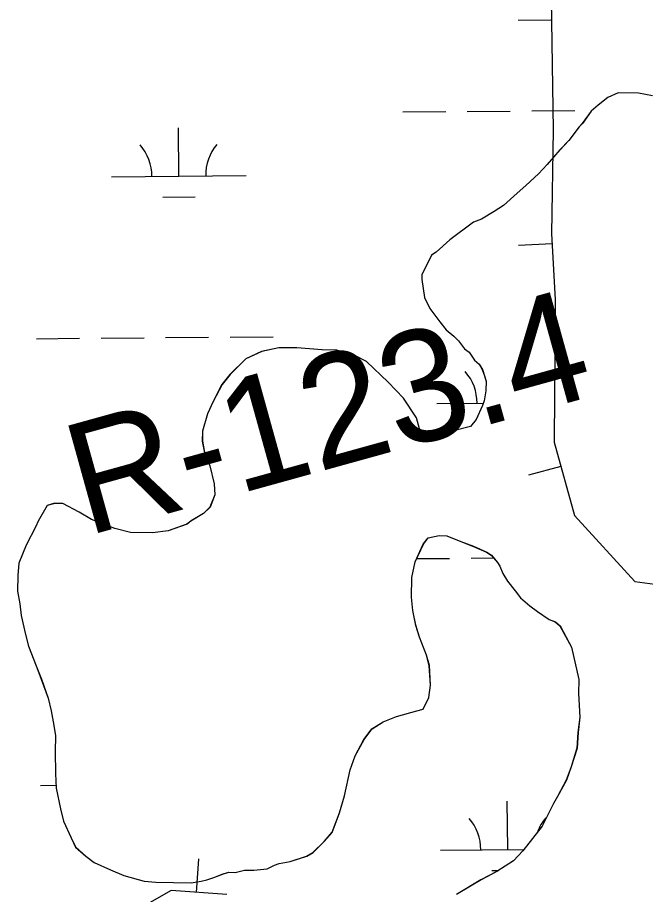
# Model space of a CAD drawing. Extents: x 3567028 to 3605064, y 510945 to 536587.
# Drawn here: x 3575782 to 3576249, y 531241 to 531894 of the extents above; entities that cross this region are included whole.
import ezdxf

# ---------------------------------------------------------------- set-up
doc = ezdxf.new("R2010")
doc.units = 0
for name, color, linetype in [('V-BORW-LINE', 7, 'Continuous'), ('V-RIVR-RANG-IDEN', 7, 'Continuous'), ('V-SITE-VEGE', 7, 'Continuous'), ('V-WETL-SWMP', 7, 'Continuous')]:
    doc.layers.add(name, color=color, linetype=linetype)

msp = doc.modelspace()

# ---------------------------------------------------------------- linework, layer by layer
at = {"layer": 'V-BORW-LINE'}
for p, q in [((3576179.49, 531892.01), (3576154.49, 531891.65)), ((3576179.85, 531725.44), (3576154.89, 531724.11)), ((3576186.45, 531559.56), (3576162.34, 531552.96)), ((3575915.25, 531242.38), (3575917.09, 531267.31))]:
    msp.add_line(p, q, dxfattribs=at)
for points in [[(3576179.27, 531907.44), (3576180.65, 531810.33), (3576179.46, 531732.85), (3576182.06, 531683.88), (3576181.49, 531577.65), (3576196.48, 531522.95), (3576241.34, 531473.86), (3576300.99, 531466.02), (3576379, 531470.12), (3576467.05, 531520.4), (3576524.45, 531531.32), (3576556.93, 531539.31), (3576573.15, 531531.27), (3576546.67, 531459.67), (3576516.99, 531437.33), (3576473.96, 531401.64), (3576461.41, 531369.22), (3576441.73, 531292.71), (3576381.66, 531285.29), (3576343.61, 531276.35), (3576335.34, 531228.43)], [(3575937.9, 531240.71), (3575896.49, 531243.77), (3575836.43, 531209.64)]]:
    msp.add_lwpolyline(points, dxfattribs=at)
at = {"layer": 'V-SITE-VEGE'}
for p, q in [((3576221.33, 531834.41), (3576214.24, 531828.68)), ((3576228.95, 531837.79), (3576221.33, 531834.41)), ((3576244.11, 531837.57), (3576228.95, 531837.79)), ((3576254.57, 531835.66), (3576244.11, 531837.57)), ((3576214.24, 531828.68), (3576208.93, 531824.1)), ((3576208.93, 531824.1), (3576202.38, 531814.87)), ((3576200.01, 531812.57), (3576192.28, 531802.19)), ((3576202.38, 531814.87), (3576200.01, 531812.57)), ((3576192.28, 531802.19), (3576185.76, 531795.29)), ((3576185.76, 531795.29), (3576176.27, 531784.35)), ((3576176.27, 531784.35), (3576169.76, 531777.45)), ((3576169.76, 531777.45), (3576160.3, 531768.85)), ((3576160.3, 531768.85), (3576153.8, 531763.12)), ((3576153.8, 531763.12), (3576143.76, 531753.94)), ((3576143.76, 531753.94), (3576136.69, 531749.38)), ((3576136.69, 531749.38), (3576127.28, 531743.69)), ((3576121.42, 531741.44), (3576103.73, 531728.3)), ((3576127.28, 531743.69), (3576121.42, 531741.44)), ((3576103.73, 531728.3), (3576093.69, 531719.12)), ((3576090.15, 531716.84), (3576082.94, 531702.37)), ((3576093.69, 531719.12), (3576090.15, 531716.84)), ((3576082.94, 531702.37), (3576082.89, 531698.88)), ((3576082.89, 531698.88), (3576085.02, 531685.43)), ((3576085.02, 531685.43), (3576088.98, 531677.21)), ((3576088.98, 531677.21), (3576096.41, 531667.19)), ((3576096.41, 531667.19), (3576100.99, 531661.29)), ((3576100.99, 531661.29), (3576106.75, 531656.55)), ((3576106.75, 531656.55), (3576110.19, 531653)), ((3576110.19, 531653), (3576114.77, 531647.1)), ((3575963.75, 531645.26), (3575952, 531639.6)), ((3575976.61, 531647.98), (3575963.75, 531645.26)), ((3575990.02, 531647.78), (3575976.61, 531647.98)), ((3576008.65, 531646.34), (3575990.02, 531647.78)), ((3576019.73, 531646.18), (3576008.65, 531646.34)), ((3576032.5, 531642.49), (3576019.73, 531646.18)), ((3576041.76, 531637.69), (3576032.5, 531642.49)), ((3576114.77, 531647.1), (3576118.23, 531644.72)), ((3576118.23, 531644.72), (3576122.23, 531638.83)), ((3575952, 531639.6), (3575940.17, 531628.12)), ((3576057.85, 531622.29), (3576041.76, 531637.69)), ((3576122.23, 531638.83), (3576125.68, 531635.86)), ((3576125.68, 531635.86), (3576127.95, 531631.74)), ((3576127.95, 531631.74), (3576129.63, 531627.06)), ((3575940.17, 531628.12), (3575934.23, 531620.63)), ((3576129.63, 531627.06), (3576130.73, 531622.96)), ((3576130.73, 531622.96), (3576130.63, 531615.96)), ((3575934.23, 531620.63), (3575927.63, 531607.9)), ((3576069.34, 531610.46), (3576057.85, 531622.29)), ((3576130.63, 531615.96), (3576129.35, 531608.41)), ((3576079.03, 531595.74), (3576069.34, 531610.46)), ((3575927.63, 531607.9), (3575923.41, 531598.64)), ((3576128.14, 531604.92), (3576123.32, 531594.5)), ((3576129.35, 531608.41), (3576128.14, 531604.92)), ((3575923.41, 531598.64), (3575919.73, 531585.86)), ((3576081.24, 531587.55), (3576079.03, 531595.74)), ((3576123.32, 531594.5), (3576119.16, 531589.32)), ((3575919.73, 531585.86), (3575919.61, 531578.29)), ((3576082.29, 531579.95), (3576081.24, 531587.55)), ((3576119.16, 531589.32), (3576082.29, 531579.95)), ((3575919.61, 531578.29), (3575921.78, 531567.18)), ((3575921.78, 531567.18), (3575925.17, 531560.13)), ((3575925.17, 531560.13), (3575928.47, 531546.67)), ((3575928.47, 531546.67), (3575928.93, 531538.5)), ((3575928.93, 531538.5), (3575925.3, 531529.23)), ((3575809.91, 531532.11), (3575804.05, 531530.45)), ((3575815.74, 531532.03), (3575809.91, 531532.11)), ((3575827.88, 531525.43), (3575815.74, 531532.03)), ((3575804.05, 531530.45), (3575797.47, 531518.89)), ((3575837.13, 531520.05), (3575827.88, 531525.43)), ((3575920.57, 531524.64), (3575911.15, 531518.95)), ((3575925.3, 531529.23), (3575920.57, 531524.64)), ((3575797.47, 531518.89), (3575795.66, 531514.83)), ((3575854.52, 531513.38), (3575837.13, 531520.05)), ((3575911.15, 531518.95), (3575908.2, 531516.66)), ((3575795.66, 531514.83), (3575788.46, 531500.94)), ((3575866.13, 531510.29), (3575854.52, 531513.38)), ((3575894.14, 531511.62), (3575882.45, 531510.05)), ((3575908.2, 531516.66), (3575894.14, 531511.62)), ((3575882.45, 531510.05), (3575866.13, 531510.29)), ((3576084.05, 531501.81), (3576087.61, 531506.42)), ((3576087.61, 531506.42), (3576095.8, 531508.05)), ((3576095.8, 531508.05), (3576101.63, 531507.96)), ((3576101.63, 531507.96), (3576112.06, 531503.72)), ((3575788.46, 531500.94), (3575783.01, 531487.62)), ((3576078.02, 531488.49), (3576084.05, 531501.81)), ((3576112.06, 531503.72), (3576121.33, 531500.09)), ((3576121.33, 531500.09), (3576131.18, 531495.86)), ((3576131.18, 531495.86), (3576134.64, 531493.47)), ((3576134.64, 531493.47), (3576139.23, 531488.16)), ((3575783.01, 531487.62), (3575782.29, 531478.3)), ((3576075.52, 531476.86), (3576078.02, 531488.49)), ((3576139.23, 531488.16), (3576140.93, 531485.22)), ((3576140.93, 531485.22), (3576143.19, 531479.94)), ((3576143.19, 531479.94), (3576146.6, 531474.06)), ((3575782.29, 531478.3), (3575782.12, 531466.64)), ((3576075.3, 531462.29), (3576075.52, 531476.86)), ((3576146.6, 531474.06), (3576152.33, 531466.98)), ((3575782.12, 531466.64), (3575783.73, 531457.29)), ((3576152.33, 531466.98), (3576156.33, 531461.67)), ((3576076.32, 531452.37), (3576075.3, 531462.29)), ((3576156.33, 531461.67), (3576163.23, 531455.74)), ((3575783.73, 531457.29), (3575784.77, 531448.53)), ((3576163.23, 531455.74), (3576169, 531451.57)), ((3575784.77, 531448.53), (3575788.05, 531434.49)), ((3576078.48, 531441.26), (3576076.32, 531452.37)), ((3576169, 531451.57), (3576177.66, 531445.62)), ((3576081.27, 531432.47), (3576078.48, 531441.26)), ((3576177.66, 531445.62), (3576182.3, 531443.8)), ((3576182.3, 531443.8), (3576185.75, 531440.83)), ((3576185.75, 531440.83), (3576194.26, 531424.96)), ((3575788.05, 531434.49), (3575790.25, 531425.71)), ((3576086.31, 531418.99), (3576081.27, 531432.47)), ((3575790.25, 531425.71), (3575795.87, 531411.06)), ((3576194.26, 531424.96), (3576199.73, 531400.98)), ((3576088.53, 531411.38), (3576086.31, 531418.99)), ((3575795.87, 531411.06), (3575799.8, 531401.09)), ((3576089.48, 531396.79), (3576088.53, 531411.38)), ((3575799.8, 531401.09), (3575804.84, 531387.02)), ((3576199.73, 531400.98), (3576199.58, 531390.49)), ((3576088.18, 531387.48), (3576089.48, 531396.79)), ((3576083.97, 531378.8), (3576088.18, 531387.48)), ((3576199.58, 531390.49), (3576200.48, 531372.99)), ((3575804.84, 531387.02), (3575807.03, 531377.66)), ((3575807.03, 531377.66), (3575809.2, 531366.55)), ((3576064.07, 531373.26), (3576079.29, 531377.7)), ((3576079.29, 531377.7), (3576083.97, 531378.8)), ((3576045.86, 531364.2), (3576054.1, 531369.33)), ((3576054.1, 531369.33), (3576064.07, 531373.26)), ((3576200.48, 531372.99), (3576199.14, 531361.35)), ((3575809.2, 531366.55), (3575810.25, 531358.96)), ((3576039.91, 531356.13), (3576045.86, 531364.2)), ((3576199.14, 531361.35), (3576198.39, 531349.7)), ((3575810.25, 531358.96), (3575810.08, 531347.3)), ((3576033.32, 531343.99), (3576039.91, 531356.13)), ((3576198.39, 531349.7), (3576194.1, 531335.77)), ((3575810.08, 531347.3), (3575810.42, 531330.97)), ((3576029.66, 531333.55), (3576033.32, 531343.99)), ((3576194.1, 531335.77), (3576190.46, 531325.91)), ((3575810.42, 531330.97), (3575810.84, 531319.89)), ((3576025.3, 531314.37), (3576029.66, 531333.55)), ((3576190.46, 531325.91), (3576183.86, 531313.77)), ((3575810.84, 531319.89), (3575814.11, 531304.68)), ((3576021.61, 531301.6), (3576025.3, 531314.37)), ((3576183.86, 531313.77), (3576180.87, 531308.57)), ((3575814.11, 531304.68), (3575816.3, 531295.32)), ((3576180.87, 531308.57), (3576172.46, 531291.78)), ((3576016.15, 531287.11), (3576021.61, 531301.6)), ((3575816.3, 531295.32), (3575821.95, 531282.99)), ((3576172.46, 531291.78), (3576158.19, 531273.34)), ((3575821.95, 531282.99), (3575825.34, 531275.95)), ((3576010.21, 531280.2), (3576016.15, 531287.11)), ((3576001.94, 531272.16), (3576010.21, 531280.2)), ((3575825.34, 531275.95), (3575832.83, 531269.42)), ((3575997.23, 531269.32), (3576001.94, 531272.16)), ((3576158.19, 531273.34), (3576151.09, 531265.86)), ((3575832.83, 531269.42), (3575839.17, 531264.67)), ((3575839.17, 531264.67), (3575851.33, 531259.24)), ((3575973.23, 531262.68), (3575976.74, 531263.79)), ((3575976.74, 531263.79), (3575984.93, 531265.42)), ((3575984.93, 531265.42), (3575997.23, 531269.32)), ((3576151.09, 531265.86), (3576138.73, 531257.89)), ((3575851.33, 531259.24), (3575861.18, 531255.01)), ((3575935.23, 531256.24), (3575939.33, 531257.35)), ((3575939.33, 531257.35), (3575944, 531257.28)), ((3575944, 531257.28), (3575951.02, 531258.92)), ((3575951.02, 531258.92), (3575958.01, 531258.82)), ((3575958.01, 531258.82), (3575967.94, 531259.84)), ((3575967.94, 531259.84), (3575973.23, 531262.68)), ((3576138.73, 531257.89), (3576126.97, 531251.65)), ((3575861.18, 531255.01), (3575876.27, 531250.7)), ((3575876.27, 531250.7), (3575885.01, 531249.99)), ((3575911.23, 531249.6), (3575918.83, 531250.66)), ((3575918.83, 531250.66), (3575922.93, 531251.76)), ((3575922.93, 531251.76), (3575928.2, 531253.43)), ((3575928.2, 531253.43), (3575935.23, 531256.24)), ((3576126.97, 531251.65), (3576108.74, 531240.84)), ((3575885.01, 531249.99), (3575911.23, 531249.6))]:
    msp.add_line(p, q, dxfattribs=at)
at = {"layer": 'V-WETL-SWMP'}
for p, q in [((3576221.28, 531834.4), (3576214.19, 531828.67)), ((3576228.9, 531837.78), (3576221.28, 531834.4)), ((3576244.06, 531837.56), (3576228.9, 531837.78)), ((3576254.52, 531835.65), (3576244.06, 531837.56)), ((3576214.19, 531828.67), (3576208.88, 531824.09)), ((3576068.75, 531823.53), (3576100.75, 531823.8)), ((3576116.75, 531823.93), (3576148.75, 531824.2)), ((3576164.75, 531824.34), (3576196.75, 531824.61)), ((3576208.88, 531824.09), (3576202.33, 531814.86)), ((3576199.96, 531812.56), (3576192.23, 531802.18)), ((3576202.33, 531814.86), (3576199.96, 531812.56)), ((3575902.09, 531775.69), (3575901.78, 531811.69)), ((3576192.23, 531802.18), (3576185.72, 531795.28)), ((3576185.72, 531795.28), (3576176.23, 531784.35)), ((3576176.23, 531784.35), (3576169.71, 531777.45)), ((3575852.09, 531775.27), (3575952.08, 531776.11)), ((3576169.71, 531777.45), (3576160.26, 531768.84)), ((3576160.26, 531768.84), (3576153.76, 531763.11)), ((3575890.22, 531760.16), (3575914.22, 531760.36)), ((3576153.76, 531763.11), (3576143.71, 531753.93)), ((3576143.71, 531753.93), (3576136.65, 531749.37)), ((3576136.65, 531749.37), (3576127.23, 531743.68)), ((3576121.37, 531741.44), (3576103.69, 531728.29)), ((3576127.23, 531743.68), (3576121.37, 531741.44)), ((3576103.69, 531728.29), (3576093.64, 531719.11)), ((3576090.11, 531716.83), (3576082.9, 531702.36)), ((3576093.64, 531719.11), (3576090.11, 531716.83)), ((3576082.9, 531702.36), (3576082.85, 531698.87)), ((3576082.85, 531698.87), (3576084.98, 531685.43)), ((3576084.98, 531685.43), (3576088.94, 531677.21)), ((3576088.94, 531677.21), (3576096.37, 531667.18)), ((3576096.37, 531667.18), (3576100.94, 531661.29)), ((3575844.26, 531655.13), (3575876.26, 531655.4)), ((3575892.26, 531655.53), (3575924.26, 531655.8)), ((3575940.25, 531655.94), (3575972.25, 531656.21)), ((3576100.94, 531661.29), (3576106.7, 531656.54)), ((3576106.7, 531656.54), (3576110.15, 531652.99)), ((3575796.26, 531654.72), (3575828.26, 531654.99)), ((3576110.15, 531652.99), (3576114.72, 531647.09)), ((3575963.71, 531645.25), (3575951.96, 531639.6)), ((3575976.57, 531647.98), (3575963.71, 531645.25)), ((3575989.98, 531647.78), (3575976.57, 531647.98)), ((3576008.61, 531646.33), (3575989.98, 531647.78)), ((3576019.69, 531646.17), (3576008.61, 531646.33)), ((3576032.46, 531642.48), (3576019.69, 531646.17)), ((3576041.71, 531637.68), (3576032.46, 531642.48)), ((3576114.72, 531647.09), (3576118.19, 531644.71)), ((3576118.19, 531644.71), (3576122.18, 531638.82)), ((3575951.96, 531639.6), (3575940.13, 531628.11)), ((3576057.81, 531622.28), (3576041.71, 531637.68)), ((3576122.18, 531638.82), (3576125.63, 531635.85)), ((3576125.63, 531635.85), (3576127.91, 531631.74)), ((3576127.91, 531631.74), (3576129.59, 531627.05)), ((3575940.13, 531628.11), (3575934.19, 531620.62)), ((3576129.59, 531627.05), (3576130.69, 531622.95)), ((3576130.69, 531622.95), (3576130.59, 531615.96)), ((3575934.19, 531620.62), (3575927.59, 531607.89)), ((3576069.29, 531610.45), (3576057.81, 531622.28)), ((3576130.59, 531615.96), (3576129.31, 531608.4)), ((3576078.98, 531595.73), (3576069.29, 531610.45)), ((3575927.59, 531607.89), (3575923.37, 531598.63)), ((3576093.99, 531606.49), (3576128.74, 531606.78)), ((3576128.09, 531604.92), (3576123.27, 531594.49)), ((3576129.31, 531608.4), (3576128.09, 531604.92)), ((3575923.37, 531598.63), (3575919.68, 531585.86)), ((3576081.19, 531587.54), (3576078.98, 531595.73)), ((3576123.27, 531594.49), (3576119.11, 531589.31)), ((3575919.68, 531585.86), (3575919.57, 531578.28)), ((3576082.25, 531579.95), (3576081.19, 531587.54)), ((3576119.11, 531589.31), (3576082.25, 531579.95)), ((3575919.57, 531578.28), (3575921.74, 531567.17)), ((3575921.74, 531567.17), (3575925.13, 531560.13)), ((3575925.13, 531560.13), (3575928.43, 531546.67)), ((3575928.43, 531546.67), (3575928.89, 531538.5)), ((3575928.89, 531538.5), (3575925.26, 531529.23)), ((3575809.87, 531532.1), (3575804.01, 531530.44)), ((3575815.7, 531532.02), (3575809.87, 531532.1)), ((3575827.84, 531525.42), (3575815.7, 531532.02)), ((3575804.01, 531530.44), (3575797.43, 531518.88)), ((3575837.09, 531520.04), (3575827.84, 531525.42)), ((3575920.52, 531524.63), (3575911.11, 531518.94)), ((3575925.26, 531529.23), (3575920.52, 531524.63)), ((3575797.43, 531518.88), (3575795.62, 531514.83)), ((3575854.48, 531513.37), (3575837.09, 531520.04)), ((3575911.11, 531518.94), (3575908.16, 531516.65)), ((3575795.62, 531514.83), (3575788.42, 531500.94)), ((3575866.09, 531510.28), (3575854.48, 531513.37)), ((3575894.1, 531511.61), (3575882.41, 531510.04)), ((3575908.16, 531516.65), (3575894.1, 531511.61)), ((3575882.41, 531510.04), (3575866.09, 531510.28)), ((3576084, 531501.8), (3576087.57, 531506.41)), ((3576087.57, 531506.41), (3576095.75, 531508.04)), ((3576095.75, 531508.04), (3576101.58, 531507.95)), ((3576101.58, 531507.95), (3576112.01, 531503.71)), ((3575788.42, 531500.94), (3575782.98, 531487.61)), ((3576077.98, 531488.48), (3576084, 531501.8)), ((3576112.01, 531503.71), (3576121.29, 531500.08)), ((3576121.29, 531500.08), (3576131.14, 531495.85)), ((3576131.14, 531495.85), (3576134.6, 531493.47)), ((3576134.6, 531493.47), (3576139.18, 531488.15)), ((3575782.98, 531487.61), (3575782.25, 531478.3)), ((3576075.47, 531476.86), (3576077.98, 531488.48)), ((3576079.08, 531490.93), (3576103.56, 531491.13)), ((3576119.56, 531491.27), (3576136.37, 531491.41)), ((3576139.18, 531488.15), (3576140.89, 531485.21)), ((3576140.89, 531485.21), (3576143.14, 531479.93)), ((3576143.14, 531479.93), (3576146.55, 531474.05)), ((3575782.25, 531478.3), (3575782.08, 531466.64)), ((3576075.25, 531462.29), (3576075.47, 531476.86)), ((3576146.55, 531474.05), (3576152.28, 531466.97)), ((3575782.08, 531466.64), (3575783.69, 531457.29)), ((3576152.28, 531466.97), (3576156.28, 531461.67)), ((3576076.27, 531452.36), (3576075.25, 531462.29)), ((3576156.28, 531461.67), (3576163.19, 531455.73)), ((3575783.69, 531457.29), (3575784.73, 531448.53)), ((3576163.19, 531455.73), (3576168.96, 531451.57)), ((3575784.73, 531448.53), (3575788.02, 531434.49)), ((3576078.44, 531441.25), (3576076.27, 531452.36)), ((3576168.96, 531451.57), (3576177.61, 531445.61)), ((3576081.23, 531432.46), (3576078.44, 531441.25)), ((3576177.61, 531445.61), (3576182.25, 531443.79)), ((3576182.25, 531443.79), (3576185.7, 531440.82)), ((3576185.7, 531440.82), (3576194.21, 531424.96)), ((3575788.02, 531434.49), (3575790.22, 531425.71)), ((3576086.27, 531418.98), (3576081.23, 531432.46)), ((3575790.22, 531425.71), (3575795.83, 531411.05)), ((3576194.21, 531424.96), (3576199.68, 531400.97)), ((3576088.49, 531411.37), (3576086.27, 531418.98)), ((3575795.83, 531411.05), (3575799.76, 531401.08)), ((3576089.44, 531396.78), (3576088.49, 531411.37)), ((3575799.76, 531401.08), (3575804.8, 531387.02)), ((3576199.68, 531400.97), (3576199.53, 531390.48)), ((3576088.14, 531387.47), (3576089.44, 531396.78)), ((3576083.93, 531378.79), (3576088.14, 531387.47)), ((3576199.53, 531390.48), (3576200.44, 531372.98)), ((3575804.8, 531387.02), (3575806.99, 531377.65)), ((3575806.99, 531377.65), (3575809.16, 531366.55)), ((3576064.02, 531373.26), (3576079.25, 531377.69)), ((3576079.25, 531377.69), (3576083.93, 531378.79)), ((3576045.82, 531364.2), (3576054.05, 531369.32)), ((3576054.05, 531369.32), (3576064.02, 531373.26)), ((3576200.44, 531372.98), (3576199.1, 531361.34)), ((3575809.16, 531366.55), (3575810.21, 531358.95)), ((3576039.87, 531356.12), (3576045.82, 531364.2)), ((3576199.1, 531361.34), (3576198.34, 531349.69)), ((3575810.21, 531358.95), (3575810.04, 531347.29)), ((3576033.27, 531343.98), (3576039.87, 531356.12)), ((3576198.34, 531349.69), (3576194.05, 531335.76)), ((3575810.04, 531347.29), (3575810.38, 531330.97)), ((3576029.62, 531333.54), (3576033.27, 531343.98)), ((3576194.05, 531335.76), (3576190.41, 531325.9)), ((3575810.38, 531330.97), (3575810.8, 531319.88)), ((3576025.25, 531314.37), (3576029.62, 531333.54)), ((3575799.07, 531322.06), (3575810.71, 531322.16)), ((3576190.41, 531325.9), (3576183.82, 531313.76)), ((3575810.8, 531319.88), (3575814.07, 531304.68)), ((3576021.57, 531301.59), (3576025.25, 531314.37)), ((3576146.8, 531274.25), (3576146.49, 531310.25)), ((3576183.82, 531313.76), (3576180.82, 531308.56)), ((3575814.07, 531304.68), (3575816.27, 531295.32)), ((3576180.82, 531308.56), (3576172.41, 531291.78)), ((3576016.11, 531287.1), (3576021.57, 531301.59)), ((3575816.27, 531295.32), (3575821.91, 531282.99)), ((3576172.41, 531291.78), (3576158.15, 531273.33)), ((3575821.91, 531282.99), (3575825.31, 531275.94)), ((3576010.17, 531280.19), (3576016.11, 531287.1)), ((3576001.89, 531272.15), (3576010.17, 531280.19)), ((3575825.31, 531275.94), (3575832.79, 531269.42)), ((3575997.19, 531269.31), (3576001.89, 531272.15)), ((3576096.8, 531273.83), (3576158.94, 531274.35)), ((3576158.15, 531273.33), (3576151.04, 531265.86)), ((3575832.79, 531269.42), (3575839.13, 531264.66)), ((3575839.13, 531264.66), (3575851.29, 531259.23)), ((3575973.19, 531262.67), (3575976.7, 531263.78)), ((3575976.7, 531263.78), (3575984.89, 531265.41)), ((3575984.89, 531265.41), (3575997.19, 531269.31)), ((3576151.04, 531265.86), (3576138.68, 531257.88)), ((3575851.29, 531259.23), (3575861.14, 531255)), ((3575935.2, 531256.24), (3575939.29, 531257.34)), ((3575939.29, 531257.34), (3575943.96, 531257.27)), ((3575943.96, 531257.27), (3575950.98, 531258.92)), ((3575950.98, 531258.92), (3575957.97, 531258.81)), ((3575957.97, 531258.81), (3575967.9, 531259.83)), ((3575967.9, 531259.83), (3575973.19, 531262.67)), ((3576138.68, 531257.88), (3576126.93, 531251.64)), ((3576134.93, 531258.72), (3576140.04, 531258.76)), ((3575861.14, 531255), (3575876.23, 531250.7)), ((3575876.23, 531250.7), (3575884.97, 531249.99)), ((3575911.2, 531249.6), (3575918.79, 531250.65)), ((3575918.79, 531250.65), (3575922.89, 531251.76)), ((3575922.89, 531251.76), (3575928.16, 531253.43)), ((3575928.16, 531253.43), (3575935.2, 531256.24)), ((3576126.93, 531251.64), (3576108.7, 531240.84)), ((3575884.97, 531249.99), (3575911.2, 531249.6))]:
    msp.add_line(p, q, dxfattribs=at)
for centre, start, end in [((3575846.84, 531775.7), 359.71152, 41.25518), ((3575957.32, 531776.63), 139.71153, 181.25519), ((3576088.74, 531606.92), 359.71152, 41.25518), ((3576091.55, 531274.26), 359.71152, 41.25518), ((3576202.03, 531275.19), 139.71153, 159.98317)]:
    msp.add_arc(centre, 35.25, start, end, dxfattribs=at)

# ---------------------------------------------------------------- texts
at = {"layer": 'V-RIVR-RANG-IDEN'}
msp.add_text('R-123.4', height=83, rotation=15.4883, dxfattribs=at).set_placement((3575833.29, 531507.58))

doc.saveas('drawing.dxf')
